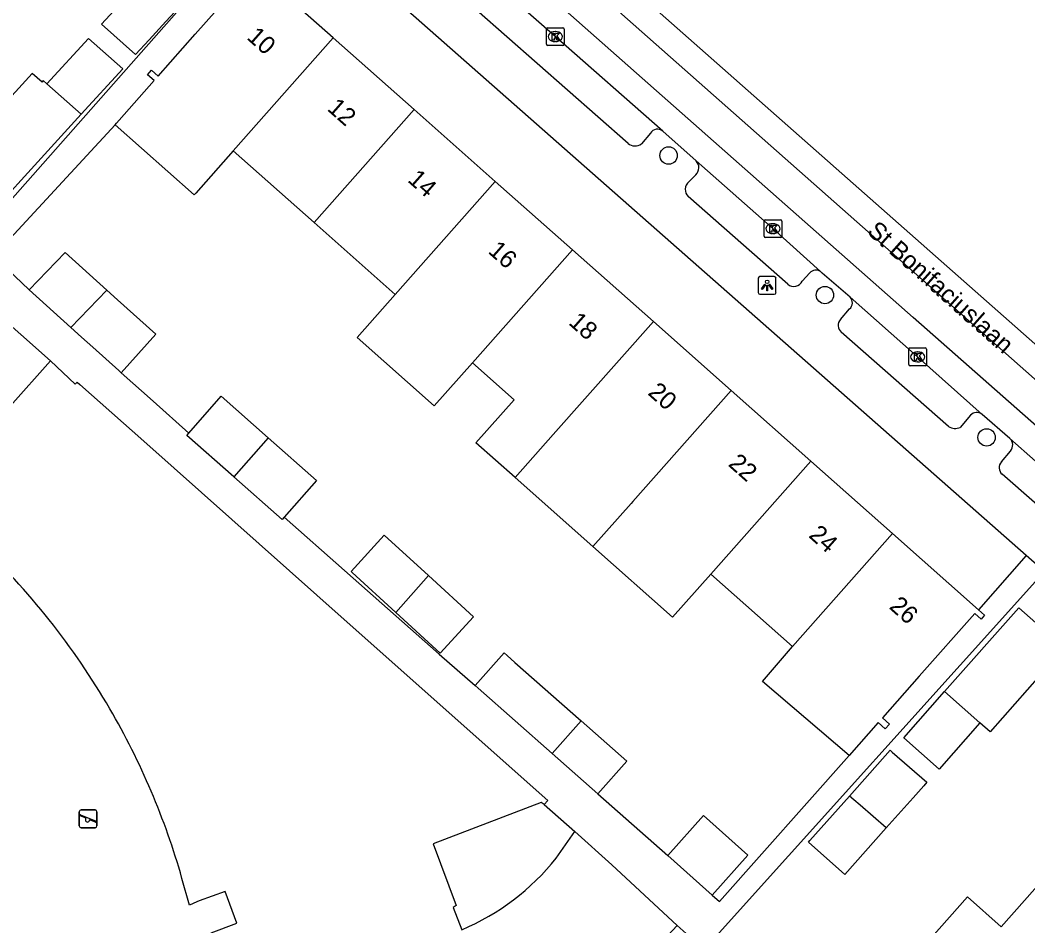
# Model space of a CAD drawing. Extents: x 162532 to 163264, y 381233 to 382042.
# Drawn here: x 162868.4 to 162925, y 381903 to 381953.9 of the extents above; entities that cross this region are included whole.
import ezdxf

# ---------------------------------------------------------------- set-up
doc = ezdxf.new("R2010")
doc.units = 0
for name, color, linetype in [('IMGEO_Boom', 7, 'Continuous'), ('IMGEO_Kolk', 7, 'Continuous'), ('IMGEO_Lichtpunt', 7, 'Continuous'), ('IMGEO_Openbare_ruimte_label', 7, 'Continuous'), ('IMGEO_Pand', 7, 'Continuous'), ('IMGEO_Pand_nummerreeks', 7, 'Continuous'), ('IMGEO_Rijbaan_lokaal_gesloten', 7, 'Continuous'), ('IMGEO_Speelvoorziening', 7, 'Continuous'), ('IMGEO_Voetpad_open', 7, 'Continuous')]:
    doc.layers.add(name, color=color, linetype=linetype)

msp = doc.modelspace()

# ---------------------------------------------------------------- linework, layer by layer
at = {"layer": 'IMGEO_Boom'}
for centre in [(162904.84, 381946.304), (162913.628, 381938.462), (162922.719, 381930.465)]:
    msp.add_circle(centre, 0.489, dxfattribs=at)
at = {"layer": 'IMGEO_Kolk'}
for p, q in [((162898.041, 381953.485), (162898.893, 381953.485)), ((162897.966, 381952.559), (162897.966, 381953.411)), ((162898.454, 381953.265), (162898.479, 381953.265)), ((162898.967, 381953.411), (162898.967, 381952.559)), ((162898.893, 381952.485), (162898.041, 381952.485)), ((162898.477, 381952.705), (162898.452, 381952.705)), ((162910.279, 381942.695), (162911.131, 381942.695)), ((162910.204, 381941.769), (162910.204, 381942.621)), ((162910.692, 381942.475), (162910.717, 381942.475)), ((162911.205, 381942.621), (162911.205, 381941.769)), ((162911.131, 381941.695), (162910.279, 381941.695)), ((162910.715, 381941.915), (162910.69, 381941.915)), ((162918.341, 381934.565), (162918.341, 381935.417)), ((162918.416, 381935.491), (162919.268, 381935.491)), ((162919.342, 381935.417), (162919.342, 381934.565)), ((162918.829, 381935.271), (162918.854, 381935.271)), ((162919.268, 381934.491), (162918.416, 381934.491)), ((162918.852, 381934.711), (162918.827, 381934.711))]:
    msp.add_line(p, q, dxfattribs=at)
for points in [[(162898.041, 381953.485), (162898.893, 381953.485)], [(162897.966, 381952.559), (162897.966, 381953.411)], [(162898.287, 381953.185), (162898.41, 381953.185), (162898.41, 381953.034), (162898.54, 381953.185), (162898.704, 381953.185), (162898.558, 381953.034), (162898.711, 381952.785), (162898.559, 381952.785), (162898.474, 381952.949), (162898.41, 381952.882), (162898.41, 381952.785), (162898.287, 381952.785), (162898.287, 381953.185)], [(162898.967, 381953.411), (162898.967, 381952.559)], [(162898.893, 381952.485), (162898.041, 381952.485)], [(162910.279, 381942.695), (162911.131, 381942.695)], [(162910.204, 381941.769), (162910.204, 381942.621)], [(162910.525, 381942.395), (162910.648, 381942.395), (162910.648, 381942.244), (162910.778, 381942.395), (162910.942, 381942.395), (162910.796, 381942.244), (162910.949, 381941.995), (162910.797, 381941.995), (162910.712, 381942.159), (162910.648, 381942.092), (162910.648, 381941.995), (162910.525, 381941.995), (162910.525, 381942.395)], [(162911.205, 381942.621), (162911.205, 381941.769)], [(162911.131, 381941.695), (162910.279, 381941.695)], [(162918.341, 381934.565), (162918.341, 381935.417)], [(162918.416, 381935.491), (162919.268, 381935.491)], [(162919.342, 381935.417), (162919.342, 381934.565)], [(162918.662, 381935.191), (162918.785, 381935.191), (162918.785, 381935.04), (162918.915, 381935.191), (162919.079, 381935.191), (162918.933, 381935.04), (162919.086, 381934.791), (162918.934, 381934.791), (162918.849, 381934.955), (162918.785, 381934.888), (162918.785, 381934.791), (162918.662, 381934.791), (162918.662, 381935.191)], [(162919.268, 381934.491), (162918.416, 381934.491)]]:
    msp.add_lwpolyline(points, dxfattribs=at)
for centre, start, end in [((162898.043, 381953.409), 91.552, 178.448), ((162898.043, 381953.409), 91.552, 178.448), ((162898.891, 381953.409), 1.552, 88.448), ((162898.891, 381953.409), 1.552, 88.448), ((162898.043, 381952.561), 181.552, 268.448), ((162898.043, 381952.561), 181.552, 268.448), ((162898.891, 381952.561), 271.552, 358.448), ((162898.891, 381952.561), 271.552, 358.448), ((162910.281, 381942.619), 91.552, 178.448), ((162910.281, 381942.619), 91.552, 178.448), ((162911.129, 381942.619), 1.552, 88.448), ((162911.129, 381942.619), 1.552, 88.448), ((162910.281, 381941.771), 181.552, 268.448), ((162910.281, 381941.771), 181.552, 268.448), ((162911.129, 381941.771), 271.552, 358.448), ((162911.129, 381941.771), 271.552, 358.448), ((162918.418, 381935.415), 91.552, 178.448), ((162918.418, 381935.415), 91.552, 178.448), ((162919.266, 381935.415), 1.552, 88.448), ((162919.266, 381935.415), 1.552, 88.448), ((162918.418, 381934.567), 181.552, 268.448), ((162918.418, 381934.567), 181.552, 268.448), ((162919.266, 381934.567), 271.552, 358.448), ((162919.266, 381934.567), 271.552, 358.448)]:
    msp.add_arc(centre, 0.0765, start, end, dxfattribs=at)
for centre, major_axis, ratio, start_param, end_param in [((162898.453, 381952.985), (-0.387, 0.002), 0.722429, 4.712389, 7.853982), ((162898.478, 381952.985), (-0.39, 0.002), 0.717154, 1.570796, 4.712389), ((162910.691, 381942.195), (-0.387, 0.002), 0.722429, 4.712389, 7.853982), ((162910.716, 381942.195), (-0.39, 0.002), 0.717154, 1.570796, 4.712389), ((162918.828, 381934.991), (-0.387, 0.002), 0.722429, 4.712389, 7.853982), ((162918.853, 381934.991), (-0.39, 0.002), 0.717154, 1.570796, 4.712389)]:
    msp.add_ellipse(centre, major_axis=major_axis, ratio=ratio, start_param=start_param, end_param=end_param, dxfattribs=at)
at = {"layer": 'IMGEO_Lichtpunt'}
for p, q in [((162909.881, 381939.407), (162909.881, 381938.6)), ((162909.881, 381939.407), (162909.881, 381938.6)), ((162910.783, 381939.502), (162909.975, 381939.502)), ((162910.783, 381939.502), (162909.975, 381939.502)), ((162910.877, 381938.6), (162910.877, 381939.407)), ((162910.877, 381938.6), (162910.877, 381939.407)), ((162909.975, 381938.506), (162910.783, 381938.506)), ((162909.975, 381938.506), (162910.783, 381938.506))]:
    msp.add_line(p, q, dxfattribs=at)
for points in [[(162910.255, 381939.071), (162910.294, 381939.043), (162910.106, 381938.781), (162910.068, 381938.808), (162910.255, 381939.071)], [(162910.357, 381939.023), (162910.404, 381939.023), (162910.404, 381938.701), (162910.357, 381938.701), (162910.357, 381939.023)], [(162910.467, 381939.043), (162910.505, 381939.07), (162910.692, 381938.808), (162910.653, 381938.78), (162910.467, 381939.043)]]:
    msp.add_lwpolyline(points, dxfattribs=at)
msp.add_circle((162910.38, 381939.205), 0.0994, dxfattribs=at)
for centre, start, end in [((162909.975, 381939.407), 90, 180), ((162909.975, 381939.407), 90, 180), ((162910.783, 381939.407), 0, 90), ((162910.783, 381939.407), 0, 90), ((162909.975, 381938.6), 180, 270), ((162909.975, 381938.6), 180, 270), ((162910.783, 381938.6), 270, 0), ((162910.783, 381938.6), 270, 360)]:
    msp.add_arc(centre, 0.0946, start, end, dxfattribs=at)
at = {"layer": 'IMGEO_Pand'}
for points in [[(162873.721, 381948.035), (162873.803, 381948.128), (162873.952, 381948.296), (162875.913, 381950.51), (162875.547, 381950.834), (162875.776, 381951.092), (162876.142, 381950.768), (162878.22, 381953.114), (162881.309, 381956.601), (162880.982, 381956.891), (162881.208, 381957.148), (162881.603, 381956.798)], [(162885.987, 381952.914), (162881.603, 381956.798)], [(162875.174, 381956.106), (162874.673, 381955.559), (162874.358, 381955.216), (162872.952, 381953.683), (162874.878, 381951.976), (162875.628, 381952.798), (162876.569, 381953.829), (162877.094, 381954.405)], [(162871.821, 381948.627), (162874.15, 381951.178), (162872.222, 381952.887), (162869.886, 381950.339)], [(162880.363, 381946.567), (162885.987, 381952.914)], [(162885.987, 381952.914), (162890.54, 381948.881)], [(162850.378, 381952.128), (162851.329, 381951.396), (162859.722, 381943.949), (162857.554, 381941.354), (162867.828, 381932.216), (162870.089, 381934.769)], [(162869.886, 381950.339), (162869.687, 381950.515), (162869.613, 381950.434), (162869.068, 381950.921), (162861.841, 381943.003), (162864.51, 381940.617), (162871.821, 381948.627)], [(162869.886, 381950.339), (162871.821, 381948.627)], [(162890.54, 381948.881), (162884.917, 381942.533)], [(162890.54, 381948.881), (162895.094, 381944.847)], [(162880.363, 381946.567), (162878.254, 381944.186), (162878.171, 381944.093), (162873.721, 381948.035)], [(162884.917, 381942.533), (162880.363, 381946.567)], [(162895.094, 381944.847), (162889.47, 381938.499)], [(162899.429, 381941.007), (162895.094, 381944.847)], [(162889.47, 381938.499), (162884.917, 381942.533)], [(162893.806, 381934.658), (162899.429, 381941.007)], [(162903.982, 381936.973), (162899.429, 381941.007)], [(162868.885, 381938.756), (162870.912, 381940.847), (162873.262, 381938.732)], [(162868.885, 381938.756), (162871.235, 381936.642)], [(162873.262, 381938.732), (162871.235, 381936.642)], [(162873.262, 381938.732), (162873.854, 381938.199), (162876.003, 381936.266), (162874.057, 381934.103)], [(162893.806, 381934.658), (162891.665, 381932.244), (162887.331, 381936.084), (162889.47, 381938.499)], [(162871.235, 381936.642), (162871.83, 381936.107), (162872.473, 381935.528), (162873.929, 381934.218), (162874.057, 381934.103)], [(162896.216, 381928.206), (162898.359, 381930.625), (162903.982, 381936.973)], [(162903.982, 381936.973), (162908.351, 381933.102)], [(162870.089, 381934.769), (162871.483, 381933.465), (162871.589, 381933.569), (162871.744, 381933.431), (162875.328, 381930.248), (162886.777, 381920.082), (162898.048, 381910.073), (162897.852, 381909.833)], [(162896.216, 381928.206), (162894.011, 381930.159), (162896.154, 381932.578), (162893.806, 381934.658)], [(162908.351, 381933.102), (162902.832, 381926.872), (162902.729, 381926.753), (162900.585, 381924.335)], [(162908.351, 381933.102), (162912.829, 381929.136)], [(162877.868, 381930.707), (162879.692, 381932.774), (162882.333, 381930.442)], [(162880.393, 381928.253), (162877.756, 381930.581), (162877.868, 381930.707)], [(162882.333, 381930.442), (162880.393, 381928.253)], [(162882.333, 381930.442), (162885.046, 381928.047), (162883.222, 381925.981)], [(162907.206, 381922.787), (162912.829, 381929.136)], [(162912.829, 381929.136), (162917.423, 381925.066)], [(162883.222, 381925.981), (162883.11, 381925.854), (162880.393, 381928.253)], [(162900.585, 381924.335), (162896.216, 381928.206)], [(162889.506, 381920.631), (162887.054, 381922.876), (162886.988, 381922.936), (162888.854, 381924.973), (162891.338, 381922.698)], [(162917.423, 381925.066), (162911.801, 381918.716)], [(162922.26, 381920.781), (162917.423, 381925.066)], [(162907.206, 381922.787), (162905.063, 381920.368), (162900.585, 381924.335)], [(162891.338, 381922.698), (162893.867, 381920.383), (162892.002, 381918.345), (162889.506, 381920.631)], [(162891.338, 381922.698), (162889.506, 381920.631)], [(162911.801, 381918.716), (162907.206, 381922.787)], [(162922.26, 381920.781), (162922.603, 381920.477), (162922.405, 381920.254), (162922.048, 381920.571), (162918.929, 381917.05), (162916.858, 381914.712), (162917.258, 381914.357), (162917.022, 381914.091), (162916.622, 381914.445), (162914.988, 381912.601)], [(162920.356, 381916.189), (162924.525, 381920.895), (162927.079, 381918.633), (162922.91, 381913.927), (162922.346, 381914.427)], [(162893.966, 381916.517), (162895.591, 381918.362), (162895.756, 381918.217), (162896.203, 381917.823), (162899.918, 381914.549)], [(162914.988, 381912.601), (162910.124, 381916.749), (162911.801, 381918.716)], [(162893.966, 381916.517), (162894.131, 381916.372), (162898.293, 381912.704)], [(162922.346, 381914.427), (162920.047, 381911.831), (162918.057, 381913.594), (162920.356, 381916.189)], [(162922.346, 381914.427), (162920.356, 381916.189)], [(162898.293, 381912.704), (162899.918, 381914.549)], [(162899.918, 381914.549), (162902.492, 381912.28), (162900.867, 381910.435)], [(162898.293, 381912.704), (162900.867, 381910.435)], [(162915.005, 381910.317), (162917.29, 381912.888), (162917.407, 381912.787), (162919.364, 381911.099), (162919.18, 381910.892), (162918.585, 381910.222), (162917.08, 381908.528)], [(162897.852, 381909.833), (162897.681, 381909.957), (162891.595, 381907.634), (162892.895, 381904.172), (162892.719, 381904.059), (162893.22, 381902.806)], [(162917.08, 381908.528), (162914.756, 381905.913), (162912.705, 381907.729), (162912.779, 381907.812), (162915.005, 381910.317)], [(162917.08, 381908.528), (162915.603, 381909.802), (162915.257, 381910.1), (162915.005, 381910.317)], [(162904.8, 381906.972), (162906.795, 381909.217), (162909.292, 381906.997), (162907.297, 381904.752)], [(162898.519, 381906.826), (162899.571, 381908.33)], [(162899.571, 381908.33), (162901.654, 381906.448), (162905.317, 381903.044)], [(162923.528, 381902.968), (162928.053, 381908.062)], [(162907.297, 381904.752), (162904.8, 381906.972)], [(162879.13, 381902.623), (162880.566, 381903.179), (162879.907, 381904.947), (162878.456, 381904.43), (162878.31, 381904.378), (162877.906, 381904.187), (162877.481, 381905.69)], [(162918.892, 381897.749), (162917.006, 381899.424), (162921.642, 381904.643), (162923.528, 381902.968)], [(162905.317, 381903.044), (162899.156, 381896.424)]]:
    msp.add_lwpolyline(points, dxfattribs=at)
for centre, radius, start, end in [((162837.447, 381894.292), 41.625, 30.1855, 46.8236), ((162837.435, 381894.288), 41.638, 15.893, 30.1817), ((162887.943, 381915.264), 13.529, 292.9556, 321.4148)]:
    msp.add_arc(centre, radius, start, end, dxfattribs=at)
at = {"layer": 'IMGEO_Rijbaan_lokaal_gesloten'}
for points in [[(162897.288, 381960.567), (162901.017, 381957.279), (162942.827, 381920.385), (162946.168, 381917.444)], [(162896.307, 381959.47), (162900.119, 381956.128), (162941.853, 381919.239), (162945.194, 381916.309)], [(162943.951, 381914.87), (162918.586, 381937.208), (162895.023, 381958.025)], [(162904.511, 381947.676), (162898.464, 381952.986), (162892.825, 381957.947)], [(162906.384, 381945.999), (162904.511, 381947.676)], [(162913.377, 381939.793), (162910.702, 381942.196), (162906.384, 381945.999)], [(162915.05, 381938.339), (162913.478, 381939.702), (162913.377, 381939.793)], [(162922.461, 381931.758), (162918.838, 381934.992), (162915.05, 381938.339)], [(162924.026, 381930.413), (162922.461, 381931.758)], [(162936.646, 381919.286), (162926.918, 381927.866), (162924.026, 381930.413)]]:
    msp.add_lwpolyline(points, dxfattribs=at)
at = {"layer": 'IMGEO_Speelvoorziening'}
for p, q in [((162871.707, 381908.636), (162871.707, 381909.436)), ((162871.707, 381909.436), (162871.707, 381908.636)), ((162871.776, 381909.261), (162872.652, 381908.908)), ((162871.807, 381909.536), (162872.597, 381909.536)), ((162872.597, 381909.536), (162871.807, 381909.536)), ((162872.697, 381909.436), (162872.697, 381908.636)), ((162872.697, 381908.636), (162872.697, 381909.436)), ((162872.09, 381909.064), (162871.751, 381909.201)), ((162872.628, 381908.848), (162872.288, 381908.985)), ((162872.597, 381908.536), (162871.807, 381908.536)), ((162871.807, 381908.536), (162872.597, 381908.536))]:
    msp.add_line(p, q, dxfattribs=at)
for centre, radius, start, end in [((162871.807, 381909.436), 0.1, 90, 180), ((162871.807, 381909.436), 0.1, 90, 180), ((162871.764, 381909.231), 0.0327, 68.078, 248.078), ((162872.597, 381909.436), 0.1, 0, 90), ((162872.597, 381909.436), 0.1, 360, 90), ((162872.169, 381908.974), 0.12, 130.9928, 5.1632), ((162872.64, 381908.878), 0.0327, 248.078, 68.078), ((162871.807, 381908.636), 0.1, 180, 270), ((162871.807, 381908.636), 0.1, 180, 270), ((162872.597, 381908.636), 0.1, 270, 0), ((162872.597, 381908.636), 0.1, 270, 0)]:
    msp.add_arc(centre, radius, start, end, dxfattribs=at)
at = {"layer": 'IMGEO_Voetpad_open'}
for points in [[(162924.95, 381923.835), (162884.2, 381959.724), (162882.641, 381957.969)], [(162902.56, 381946.985), (162892.34, 381955.993)], [(162877.175, 381954.333), (162864.819, 381940.379), (162864.906, 381939.359), (162870.089, 381934.769)], [(162873.721, 381948.035), (162866.883, 381940.649), (162868.885, 381938.756)], [(162903.82, 381947.565), (162903.308, 381946.953)], [(162905.977, 381944.829), (162906.363, 381945.223)], [(162911.545, 381939.072), (162905.943, 381943.995)], [(162912.78, 381939.705), (162912.354, 381939.242)], [(162914.509, 381937.098), (162915.018, 381937.682)], [(162920.581, 381931.078), (162914.548, 381936.372)], [(162874.057, 381934.103), (162875.865, 381932.511), (162877.868, 381930.707)], [(162921.809, 381931.716), (162921.231, 381931.027)], [(162923.551, 381929.09), (162924.066, 381929.7)], [(162927.073, 381925.34), (162923.598, 381928.394)], [(162883.222, 381925.981), (162886.613, 381922.987), (162891.943, 381918.281), (162893.966, 381916.517)], [(162924.95, 381923.835), (162922.26, 381920.781)], [(162925.969, 381922.938), (162924.95, 381923.835)], [(162925.969, 381922.938), (162906.839, 381901.692), (162905.317, 381903.044)], [(162907.297, 381904.752), (162907.698, 381904.396), (162914.988, 381912.601)], [(162900.867, 381910.435), (162904.8, 381906.972)], [(162897.852, 381909.833), (162899.571, 381908.33)]]:
    msp.add_lwpolyline(points, dxfattribs=at)
for centre, radius, start, end in [((162904.213, 381947.323), 0.462, 49.8371, 148.4146), ((162902.955, 381947.451), 0.611, 229.7693, 305.3314), ((162906.008, 381945.621), 0.533, 311.7468, 45.1529), ((162906.347, 381944.396), 0.569, 130.5116, 224.8194), ((162913.128, 381939.411), 0.456, 56.9235, 139.8469), ((162911.882, 381939.476), 0.527, 230.1478, 333.5866), ((162914.705, 381938.027), 0.465, 312.2339, 42.1892), ((162914.853, 381936.752), 0.487, 134.8389, 231.3109), ((162922.158, 381931.378), 0.486, 51.4247, 135.9468), ((162920.955, 381931.677), 0.706, 238.0288, 292.9985), ((162923.651, 381930.034), 0.533, 321.1712, 45.2508), ((162923.883, 381928.763), 0.466, 135.4271, 232.2994)]:
    msp.add_arc(centre, radius, start, end, dxfattribs=at)

# ---------------------------------------------------------------- texts
at = {"layer": 'IMGEO_Openbare_ruimte_label'}
msp.add_text('St Bonifaciuslaan', height=1, rotation=318.4474, dxfattribs=at).set_placement((162915.944, 381941.963))
at = {"layer": 'IMGEO_Pand_nummerreeks'}
for s, rotation, p in [('10', 318.4606, (162881.075, 381952.883)), ('12', 318.4629, (162885.594, 381948.881)), ('14', 318.4629, (162890.119, 381944.872)), ('16', 318.4606, (162894.642, 381940.864)), ('18', 318.4606, (162899.168, 381936.855)), ('20', 318.4629, (162903.623, 381932.91)), ('22', 318.4606, (162908.142, 381928.906)), ('24', 318.4629, (162912.667, 381924.898)), ('26', 318.4606, (162917.191, 381920.89))]:
    msp.add_text(s, height=1, rotation=rotation, dxfattribs=at).set_placement(p)

doc.saveas('drawing.dxf')
